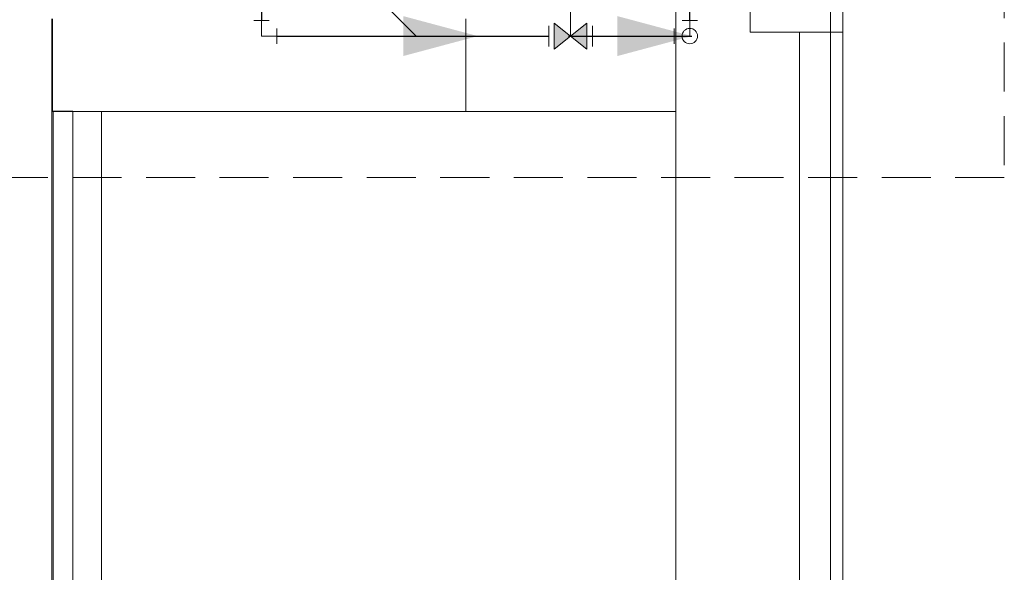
# Model space of a CAD drawing. Header units: millimetres. Extents: x 2 to 902, y -447 to 199.
# Tile 987 of 1056: x 70.28 to 76.65, y 170.54 to 174.12. Entities that reach past the tile are written whole.
import ezdxf

# ---------------------------------------------------------------- set-up
doc = ezdxf.new("R2010")
doc.units = ezdxf.units.MM
doc.header["$MEASUREMENT"] = 0
doc.linetypes.add('HIDDEN2', pattern=[0.47625, 0.3175, -0.15875])
for name, color, linetype, lineweight in [('AF-Condutos', 4, 'Continuous', 25), ('AF-Conexões', 9, 'Continuous', 18), ('AF-Sentido conduto', 9, 'Continuous', 30), ('AF-Textos conduto', 7, 'Continuous', 9), ('DI-Detalhes', 1, 'HIDDEN2', 9), ('IFC-Elemento de mobília-Contorno', 152, 'Continuous', 5), ('IFC-Laje-Contorno', 134, 'Continuous', 5), ('IFC-Parede padrão-Contorno', 44, 'Continuous', 5), ('IFC-Parede-Contorno', 42, 'Continuous', 5), ('IFC-Pilar-Contorno', 83, 'Continuous', 5), ('IFC-Viga-Contorno', 66, 'Continuous', 5), ('Simbolos', 5, 'Continuous', 20), ('Simbolos_int', 2, 'Continuous', 15)]:
    doc.layers.add(name, color=color, linetype=linetype, lineweight=lineweight)

msp = doc.modelspace()

# ---------------------------------------------------------------- hatches: boundary and pattern name
at = {"layer": 'AF-Sentido conduto', "linetype": 'Continuous'}
for points in [[(73.241, 174.012), (72.7581, 174.1414), (72.7581, 173.8826)], [(74.6272, 174.012), (74.1442, 174.1414), (74.1442, 173.8826)]]:
    msp.add_hatch(color=7, dxfattribs=at).paths.add_polyline_path(points)
at = {"layer": 'Simbolos', "linetype": 'Continuous'}
for points in [[(73.7362, 173.9278), (73.7362, 174.0958), (73.8412, 174.012)], [(73.8412, 174.012), (73.9462, 173.9278), (73.9462, 174.0958)]]:
    msp.add_hatch(color=5, dxfattribs=at).paths.add_polyline_path(points)

# ---------------------------------------------------------------- linework, layer by layer
at = {"layer": 'AF-Condutos'}
for p, q in [((74.6132, 174.112), (74.6132, 176.1196)), ((71.8408, 174.282), (71.8408, 174.112)), ((71.9408, 174.012), (73.6998, 174.012)), ((73.9826, 174.012), (74.5132, 174.012))]:
    msp.add_line(p, q, dxfattribs=at)
at = {"layer": 'AF-Conexões'}
for p, q in [((71.7908, 174.112), (71.8908, 174.112)), ((71.8408, 174.012), (71.8408, 174.112)), ((74.5632, 174.112), (74.6632, 174.112)), ((74.6132, 174.012), (74.6132, 174.112)), ((71.9408, 174.062), (71.9408, 173.962)), ((74.5132, 173.962), (74.5132, 174.062)), ((71.8408, 174.012), (71.9408, 174.012)), ((74.6132, 174.012), (74.5132, 174.012))]:
    msp.add_line(p, q, dxfattribs=at)
msp.add_circle((74.6132, 174.012), 0.05, dxfattribs=at)
msp.add_circle((74.6132, 174.012), 0.05, dxfattribs=at)
at = {"layer": 'AF-Sentido conduto'}
for points in [[(72.441, 174.012), (73.241, 174.012)], [(73.8272, 174.012), (74.6272, 174.012)]]:
    msp.add_lwpolyline(points, dxfattribs=at)
at = {"layer": 'AF-Textos conduto'}
msp.add_lwpolyline([(72.841, 174.012), (71.641, 175.212), (68.4488, 175.212)], dxfattribs=at)
at = {"layer": 'DI-Detalhes'}
msp.add_lwpolyline([(69.2959, 182.0661), (76.6495, 182.0661), (76.6495, 173.0971), (69.2959, 173.0971), (69.2959, 182.0661)], dxfattribs=at)
at = {"layer": 'IFC-Elemento de mobília-Contorno', "color": 7, "lineweight": 5}
for p, q in [((70.4918, 173.5252), (70.5126, 173.5252)), ((70.4918, 162.2977), (70.4918, 173.5252)), ((70.4918, 171.3518), (70.4918, 173.5252)), ((70.4918, 173.5252), (70.5992, 173.5252)), ((70.5126, 173.5252), (70.62, 173.5252)), ((70.5992, 173.5252), (70.62, 173.5252)), ((70.62, 171.3518), (70.62, 173.5252)), ((70.62, 162.2977), (70.62, 173.5252)), ((70.4918, 160.1244), (70.4918, 171.3518)), ((70.62, 160.1244), (70.62, 171.3518))]:
    msp.add_line(p, q, dxfattribs=at)
at = {"layer": 'IFC-Laje-Contorno', "color": 7, "lineweight": 5}
for p, q in [((75.5238, 167.0373), (75.5238, 174.0373)), ((75.5238, 167.0373), (75.5238, 174.0373)), ((70.4838, 173.5244), (70.4918, 173.5244)), ((70.4838, 159.9974), (70.4838, 173.5244)), ((70.62, 173.5244), (74.5238, 173.5244)), ((70.8038, 173.5244), (74.5233, 173.5244)), ((74.5238, 159.9974), (74.5238, 173.5244))]:
    msp.add_line(p, q, dxfattribs=at)
at = {"layer": 'IFC-Parede padrão-Contorno', "color": 7, "lineweight": 5}
for p, q in [((75.5233, 163.8926), (75.5233, 176.8644)), ((74.5233, 163.8926), (74.5233, 175.7441)), ((70.4838, 160.1244), (70.4838, 173.5244)), ((70.4838, 173.5244), (70.4871, 173.5244)), ((70.8038, 160.1244), (70.8038, 173.5244))]:
    msp.add_line(p, q, dxfattribs=at)
at = {"layer": 'IFC-Parede-Contorno', "color": 7, "lineweight": 5}
for p, q in [((70.4838, 173.5244), (70.4838, 174.1244)), ((70.4871, 173.7973), (70.4871, 174.1244)), ((73.1638, 173.659), (73.1638, 174.1244)), ((70.4871, 173.5244), (70.4871, 173.7973)), ((73.1638, 173.6391), (73.1638, 173.6605)), ((73.1638, 173.5244), (73.1638, 173.659)), ((70.4871, 173.5244), (71.7045, 173.5244)), ((71.7045, 173.5244), (72.5054, 173.5244)), ((72.5054, 173.5244), (72.5063, 173.5244)), ((72.5063, 173.5244), (72.6522, 173.5244)), ((72.6522, 173.5244), (73.1638, 173.5244)), ((73.1638, 173.5244), (73.6236, 173.5244)), ((73.6236, 173.5244), (74.5233, 173.5244))]:
    msp.add_line(p, q, dxfattribs=at)
at = {"layer": 'IFC-Pilar-Contorno', "color": 7, "lineweight": 5}
for p, q in [((75.0037, 174.0373), (75.0037, 174.3013)), ((75.6037, 174.0373), (75.6037, 174.2995)), ((75.0037, 174.0868), (75.0037, 174.1751)), ((75.6037, 174.0832), (75.6037, 174.1733)), ((75.0037, 174.0373), (75.0037, 174.0868)), ((75.6037, 174.0373), (75.6037, 174.0832)), ((75.0037, 174.0373), (75.397, 174.0373)), ((75.0037, 174.0373), (75.139, 174.0373)), ((75.139, 174.0373), (75.2077, 174.0373)), ((75.2077, 174.0373), (75.6037, 174.0373)), ((75.397, 174.0373), (75.4712, 174.0373)), ((75.4712, 174.0373), (75.6037, 174.0373))]:
    msp.add_line(p, q, dxfattribs=at)
at = {"layer": 'IFC-Viga-Contorno', "color": 7, "lineweight": 5}
for p, q in [((75.3233, 167.0373), (75.3233, 174.0373)), ((75.3233, 174.0373), (75.397, 174.0373)), ((75.6033, 167.0373), (75.6033, 174.0373)), ((75.6033, 167.0373), (75.6033, 174.0373))]:
    msp.add_line(p, q, dxfattribs=at)
at = {"layer": 'Simbolos'}
for p, q in [((73.8412, 174.012), (73.8412, 174.2316)), ((73.7362, 173.9278), (73.7362, 174.0958)), ((73.7362, 174.0958), (73.8412, 174.0116)), ((73.9462, 174.0958), (73.8412, 174.012)), ((73.9462, 173.9278), (73.9462, 174.0958)), ((73.7362, 173.9278), (73.8412, 174.012)), ((73.9462, 173.9278), (73.8412, 174.012))]:
    msp.add_line(p, q, dxfattribs=at)
at = {"layer": 'Simbolos_int'}
for p, q in [((73.6998, 173.9443), (73.6998, 174.0787)), ((73.9826, 173.9443), (73.9826, 174.0787))]:
    msp.add_line(p, q, dxfattribs=at)

doc.saveas('drawing.dxf')
